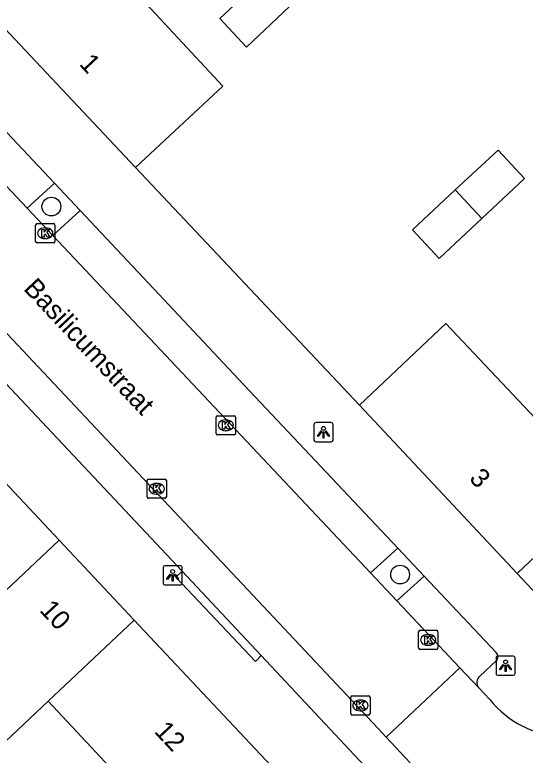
# Model space of a CAD drawing. Extents: x 162542 to 163144, y 380786 to 381511.
# Drawn here: x 162645.6 to 162672.18, y 381250.74 to 381289.25 of the extents above; entities that cross this region are included whole.
import ezdxf

# ---------------------------------------------------------------- set-up
doc = ezdxf.new("R2010")
doc.units = 0
for name, color, linetype in [('IMGEO_Boom', 7, 'Continuous'), ('IMGEO_Kolk', 7, 'Continuous'), ('IMGEO_Lichtpunt', 7, 'Continuous'), ('IMGEO_Openbare_ruimte_label', 7, 'Continuous'), ('IMGEO_Pand', 7, 'Continuous'), ('IMGEO_Pand_nummerreeks', 7, 'Continuous'), ('IMGEO_Parkeervlak_open', 7, 'Continuous'), ('IMGEO_Rijbaan_lokaal_open', 7, 'Continuous'), ('IMGEO_Voetpad_open', 7, 'Continuous')]:
    doc.layers.add(name, color=color, linetype=linetype)

msp = doc.modelspace()

# ---------------------------------------------------------------- linework, layer by layer
at = {"layer": 'IMGEO_Boom'}
for centre in [(162647.508, 381279.271), (162665.662, 381260.133)]:
    msp.add_circle(centre, 0.489, dxfattribs=at)
at = {"layer": 'IMGEO_Kolk'}
for p, q in [((162646.688, 381277.459), (162646.688, 381278.311)), ((162646.763, 381278.385), (162647.615, 381278.385)), ((162647.689, 381278.311), (162647.689, 381277.459)), ((162647.176, 381278.165), (162647.201, 381278.165)), ((162647.199, 381277.605), (162647.174, 381277.605)), ((162647.615, 381277.385), (162646.763, 381277.385)), ((162656.089, 381267.47), (162656.089, 381268.322)), ((162656.164, 381268.396), (162657.016, 381268.396)), ((162657.09, 381268.322), (162657.09, 381267.47)), ((162656.577, 381268.176), (162656.602, 381268.176)), ((162656.6, 381267.616), (162656.575, 381267.616)), ((162657.016, 381267.396), (162656.164, 381267.396)), ((162652.495, 381264.173), (162652.495, 381265.025)), ((162652.57, 381265.099), (162653.422, 381265.099)), ((162652.983, 381264.879), (162653.008, 381264.879)), ((162653.496, 381265.025), (162653.496, 381264.173)), ((162653.422, 381264.099), (162652.57, 381264.099)), ((162653.006, 381264.319), (162652.981, 381264.319)), ((162666.624, 381256.308), (162666.624, 381257.16)), ((162666.699, 381257.234), (162667.551, 381257.234)), ((162667.625, 381257.16), (162667.625, 381256.308)), ((162667.112, 381257.014), (162667.137, 381257.014)), ((162667.135, 381256.454), (162667.11, 381256.454)), ((162667.551, 381256.234), (162666.699, 381256.234)), ((162663.096, 381252.9), (162663.096, 381253.752)), ((162663.171, 381253.826), (162664.023, 381253.826)), ((162664.097, 381253.752), (162664.097, 381252.9)), ((162663.584, 381253.606), (162663.609, 381253.606)), ((162663.607, 381253.046), (162663.582, 381253.046)), ((162664.023, 381252.826), (162663.171, 381252.826))]:
    msp.add_line(p, q, dxfattribs=at)
for points in [[(162646.688, 381277.459), (162646.688, 381278.311)], [(162646.763, 381278.385), (162647.615, 381278.385)], [(162647.689, 381278.311), (162647.689, 381277.459)], [(162647.009, 381278.085), (162647.132, 381278.085), (162647.132, 381277.934), (162647.262, 381278.085), (162647.426, 381278.085), (162647.28, 381277.934), (162647.433, 381277.685), (162647.281, 381277.685), (162647.196, 381277.849), (162647.132, 381277.782), (162647.132, 381277.685), (162647.009, 381277.685), (162647.009, 381278.085)], [(162647.615, 381277.385), (162646.763, 381277.385)], [(162656.089, 381267.47), (162656.089, 381268.322)], [(162656.164, 381268.396), (162657.016, 381268.396)], [(162657.09, 381268.322), (162657.09, 381267.47)], [(162656.41, 381268.096), (162656.533, 381268.096), (162656.533, 381267.945), (162656.663, 381268.096), (162656.827, 381268.096), (162656.681, 381267.945), (162656.834, 381267.696), (162656.682, 381267.696), (162656.597, 381267.86), (162656.533, 381267.793), (162656.533, 381267.696), (162656.41, 381267.696), (162656.41, 381268.096)], [(162657.016, 381267.396), (162656.164, 381267.396)], [(162652.495, 381264.173), (162652.495, 381265.025)], [(162652.57, 381265.099), (162653.422, 381265.099)], [(162653.496, 381265.025), (162653.496, 381264.173)], [(162652.816, 381264.799), (162652.939, 381264.799), (162652.939, 381264.648), (162653.069, 381264.799), (162653.233, 381264.799), (162653.087, 381264.648), (162653.24, 381264.399), (162653.088, 381264.399), (162653.003, 381264.563), (162652.939, 381264.496), (162652.939, 381264.399), (162652.816, 381264.399), (162652.816, 381264.799)], [(162653.422, 381264.099), (162652.57, 381264.099)], [(162666.624, 381256.308), (162666.624, 381257.16)], [(162666.699, 381257.234), (162667.551, 381257.234)], [(162667.625, 381257.16), (162667.625, 381256.308)], [(162666.945, 381256.934), (162667.068, 381256.934), (162667.068, 381256.783), (162667.198, 381256.934), (162667.362, 381256.934), (162667.216, 381256.783), (162667.369, 381256.534), (162667.217, 381256.534), (162667.132, 381256.698), (162667.068, 381256.631), (162667.068, 381256.534), (162666.945, 381256.534), (162666.945, 381256.934)], [(162667.551, 381256.234), (162666.699, 381256.234)], [(162663.096, 381252.9), (162663.096, 381253.752)], [(162663.171, 381253.826), (162664.023, 381253.826)], [(162664.097, 381253.752), (162664.097, 381252.9)], [(162663.417, 381253.526), (162663.54, 381253.526), (162663.54, 381253.375), (162663.67, 381253.526), (162663.834, 381253.526), (162663.688, 381253.375), (162663.841, 381253.126), (162663.689, 381253.126), (162663.604, 381253.29), (162663.54, 381253.223), (162663.54, 381253.126), (162663.417, 381253.126), (162663.417, 381253.526)], [(162664.023, 381252.826), (162663.171, 381252.826)]]:
    msp.add_lwpolyline(points, dxfattribs=at)
for centre, start, end in [((162646.765, 381278.309), 91.552, 178.448), ((162646.765, 381278.309), 91.552, 178.448), ((162647.613, 381278.309), 1.552, 88.448), ((162647.613, 381278.309), 1.552, 88.448), ((162646.765, 381277.461), 181.552, 268.448), ((162646.765, 381277.461), 181.552, 268.448), ((162647.613, 381277.461), 271.552, 358.448), ((162647.613, 381277.461), 271.552, 358.448), ((162656.166, 381268.32), 91.552, 178.448), ((162656.166, 381268.32), 91.552, 178.448), ((162657.014, 381268.32), 1.552, 88.448), ((162657.014, 381268.32), 1.552, 88.448), ((162656.166, 381267.472), 181.552, 268.448), ((162656.166, 381267.472), 181.552, 268.448), ((162657.014, 381267.472), 271.552, 358.448), ((162657.014, 381267.472), 271.552, 358.448), ((162652.572, 381265.023), 91.552, 178.448), ((162652.572, 381265.023), 91.552, 178.448), ((162653.42, 381265.023), 1.552, 88.448), ((162653.42, 381265.023), 1.552, 88.448), ((162652.572, 381264.175), 181.552, 268.448), ((162652.572, 381264.175), 181.552, 268.448), ((162653.42, 381264.175), 271.552, 358.448), ((162653.42, 381264.175), 271.552, 358.448), ((162666.701, 381257.158), 91.552, 178.448), ((162666.701, 381257.158), 91.552, 178.448), ((162667.549, 381257.158), 1.552, 88.448), ((162667.549, 381257.158), 1.552, 88.448), ((162666.701, 381256.31), 181.552, 268.448), ((162666.701, 381256.31), 181.552, 268.448), ((162667.549, 381256.31), 271.552, 358.448), ((162667.549, 381256.31), 271.552, 358.448), ((162663.173, 381253.75), 91.552, 178.448), ((162663.173, 381253.75), 91.552, 178.448), ((162664.021, 381253.75), 1.552, 88.448), ((162664.021, 381253.75), 1.552, 88.448), ((162663.173, 381252.902), 181.552, 268.448), ((162663.173, 381252.902), 181.552, 268.448), ((162664.021, 381252.902), 271.552, 358.448), ((162664.021, 381252.902), 271.552, 358.448)]:
    msp.add_arc(centre, 0.0765, start, end, dxfattribs=at)
for centre, major_axis, ratio, start_param, end_param in [((162647.175, 381277.885), (-0.387, 0.002), 0.722429, 4.712389, 7.853982), ((162647.2, 381277.885), (-0.39, 0.002), 0.717154, 1.570796, 4.712389), ((162656.576, 381267.896), (-0.387, 0.002), 0.722429, 4.712389, 7.853982), ((162656.601, 381267.896), (-0.39, 0.002), 0.717154, 1.570796, 4.712389), ((162652.982, 381264.599), (-0.387, 0.002), 0.722429, 4.712389, 7.853982), ((162653.007, 381264.599), (-0.39, 0.002), 0.717154, 1.570796, 4.712389), ((162667.111, 381256.734), (-0.387, 0.002), 0.722429, 4.712389, 7.853982), ((162667.136, 381256.734), (-0.39, 0.002), 0.717154, 1.570796, 4.712389), ((162663.583, 381253.326), (-0.387, 0.002), 0.722429, 4.712389, 7.853982), ((162663.608, 381253.326), (-0.39, 0.002), 0.717154, 1.570796, 4.712389)]:
    msp.add_ellipse(centre, major_axis=major_axis, ratio=ratio, start_param=start_param, end_param=end_param, dxfattribs=at)
at = {"layer": 'IMGEO_Lichtpunt'}
for p, q in [((162661.174, 381267.939), (162661.174, 381267.132)), ((162661.174, 381267.939), (162661.174, 381267.132)), ((162662.076, 381268.034), (162661.268, 381268.034)), ((162662.076, 381268.034), (162661.268, 381268.034)), ((162662.17, 381267.132), (162662.17, 381267.939)), ((162662.17, 381267.132), (162662.17, 381267.939)), ((162661.268, 381267.038), (162662.076, 381267.038)), ((162661.268, 381267.038), (162662.076, 381267.038)), ((162654.225, 381260.593), (162653.417, 381260.593)), ((162654.225, 381260.593), (162653.417, 381260.593)), ((162653.323, 381260.498), (162653.323, 381259.691)), ((162653.323, 381260.498), (162653.323, 381259.691)), ((162654.319, 381259.691), (162654.319, 381260.498)), ((162654.319, 381259.691), (162654.319, 381260.498)), ((162653.417, 381259.597), (162654.225, 381259.597)), ((162653.417, 381259.597), (162654.225, 381259.597)), ((162670.655, 381255.801), (162670.655, 381254.994)), ((162670.655, 381255.801), (162670.655, 381254.994)), ((162671.557, 381255.896), (162670.749, 381255.896)), ((162671.557, 381255.896), (162670.749, 381255.896)), ((162671.651, 381254.994), (162671.651, 381255.801)), ((162671.651, 381254.994), (162671.651, 381255.801)), ((162670.749, 381254.9), (162671.557, 381254.9)), ((162670.749, 381254.9), (162671.557, 381254.9))]:
    msp.add_line(p, q, dxfattribs=at)
for points in [[(162661.548, 381267.603), (162661.587, 381267.575), (162661.399, 381267.313), (162661.361, 381267.34), (162661.548, 381267.603)], [(162661.65, 381267.555), (162661.697, 381267.555), (162661.697, 381267.233), (162661.65, 381267.233), (162661.65, 381267.555)], [(162661.76, 381267.575), (162661.798, 381267.602), (162661.985, 381267.34), (162661.946, 381267.312), (162661.76, 381267.575)], [(162653.697, 381260.162), (162653.736, 381260.134), (162653.548, 381259.872), (162653.51, 381259.899), (162653.697, 381260.162)], [(162653.799, 381260.114), (162653.846, 381260.114), (162653.846, 381259.792), (162653.799, 381259.792), (162653.799, 381260.114)], [(162653.909, 381260.134), (162653.947, 381260.161), (162654.134, 381259.899), (162654.095, 381259.871), (162653.909, 381260.134)], [(162671.029, 381255.465), (162671.068, 381255.437), (162670.88, 381255.175), (162670.842, 381255.202), (162671.029, 381255.465)], [(162671.131, 381255.417), (162671.178, 381255.417), (162671.178, 381255.095), (162671.131, 381255.095), (162671.131, 381255.417)], [(162671.241, 381255.437), (162671.279, 381255.464), (162671.466, 381255.202), (162671.427, 381255.174), (162671.241, 381255.437)]]:
    msp.add_lwpolyline(points, dxfattribs=at)
for centre in [(162661.673, 381267.737), (162653.822, 381260.296), (162671.154, 381255.599)]:
    msp.add_circle(centre, 0.0994, dxfattribs=at)
for centre, start, end in [((162661.268, 381267.939), 90, 180), ((162661.268, 381267.939), 90, 180), ((162662.076, 381267.939), 0, 90), ((162662.076, 381267.939), 0, 90), ((162661.268, 381267.132), 180, 270), ((162661.268, 381267.132), 180, 270), ((162662.076, 381267.132), 270, 0), ((162662.076, 381267.132), 270, 360), ((162653.417, 381260.498), 90, 180), ((162653.417, 381260.498), 90, 180), ((162654.225, 381260.498), 0, 90), ((162654.225, 381260.498), 0, 90), ((162653.417, 381259.691), 180, 270), ((162653.417, 381259.691), 180, 270), ((162654.225, 381259.691), 270, 0), ((162654.225, 381259.691), 270, 360), ((162670.749, 381255.801), 90, 180), ((162670.749, 381255.801), 90, 180), ((162671.557, 381255.801), 0, 90), ((162671.557, 381255.801), 0, 90), ((162670.749, 381254.994), 180, 270), ((162670.749, 381254.994), 180, 270), ((162671.557, 381254.994), 270, 0), ((162671.557, 381254.994), 270, 360)]:
    msp.add_arc(centre, 0.0946, start, end, dxfattribs=at)
at = {"layer": 'IMGEO_Pand'}
for points in [[(162659.9, 381289.682), (162657.666, 381287.561), (162656.277, 381289.054), (162658.503, 381291.125), (162659.9, 381289.682)], [(162651.893, 381281.31), (162656.442, 381285.541), (162651.525, 381290.827)], [(162643.678, 381290.028), (162651.893, 381281.31)], [(162668.537, 381280.135), (162670.76, 381282.21), (162672.146, 381280.729), (162669.922, 381278.652)], [(162669.922, 381278.652), (162667.697, 381276.576), (162666.312, 381278.058), (162668.537, 381280.135)], [(162668.537, 381280.135), (162669.922, 381278.652)], [(162673.01, 381267.944), (162668.042, 381273.197), (162663.55, 381268.948)], [(162663.55, 381268.948), (162671.751, 381260.191)], [(162644.007, 381266.073), (162647.912, 381261.921)], [(162671.751, 381260.191), (162675.897, 381264.11)], [(162639.294, 381253.809), (162647.912, 381261.921)], [(162647.912, 381261.921), (162651.817, 381257.768)], [(162651.817, 381257.768), (162647.338, 381253.552)], [(162651.817, 381257.768), (162659.768, 381249.313)], [(162647.338, 381253.552), (162643.203, 381249.659), (162639.294, 381253.809)], [(162647.338, 381253.552), (162652.309, 381248.246)]]:
    msp.add_lwpolyline(points, dxfattribs=at)
at = {"layer": 'IMGEO_Parkeervlak_open'}
for points in [[(162646.243, 381279.193), (162647.665, 381280.485)], [(162649.002, 381279.066), (162647.584, 381277.771)], [(162664.121, 381260.226), (162665.547, 381261.505)], [(162666.912, 381260.058), (162665.49, 381258.773)]]:
    msp.add_lwpolyline(points, dxfattribs=at)
at = {"layer": 'IMGEO_Rijbaan_lokaal_open'}
for points in [[(162646.243, 381279.193), (162638.045, 381287.891)], [(162633.421, 381285.165), (162633.777, 381284.795), (162664.513, 381252.131), (162664.93, 381251.684)], [(162647.584, 381277.771), (162646.243, 381279.193)], [(162647.584, 381277.771), (162664.121, 381260.226)], [(162664.121, 381260.226), (162665.49, 381258.773)], [(162665.49, 381258.773), (162668.779, 381255.283)], [(162664.93, 381251.684), (162668.779, 381255.283)], [(162668.779, 381255.283), (162669.741, 381254.263)], [(162669.741, 381254.263), (162670.335, 381253.63)], [(162666.184, 381250.338), (162664.93, 381251.684)]]:
    msp.add_lwpolyline(points, dxfattribs=at)
msp.add_arc((162674.457, 381256.971), 5.306, 219.0297, 313.1302, dxfattribs=at)
at = {"layer": 'IMGEO_Voetpad_open'}
for points in [[(162647.665, 381280.485), (162639.66, 381288.983)], [(162633.421, 381285.165), (162632.137, 381283.873), (162654.323, 381260.31)], [(162651.893, 381281.31), (162663.55, 381268.948)], [(162649.002, 381279.066), (162647.665, 381280.485)], [(162665.547, 381261.505), (162657.257, 381270.294), (162653.1, 381274.715), (162649.002, 381279.066)], [(162666.912, 381260.058), (162665.547, 381261.505)], [(162658.435, 381255.931), (162658.138, 381255.619), (162653.988, 381260.007), (162654.323, 381260.31)], [(162654.323, 381260.31), (162658.435, 381255.931)], [(162670.664, 381256.08), (162666.912, 381260.058)], [(162675.45, 381256.242), (162671.751, 381260.191)], [(162658.435, 381255.931), (162664.817, 381249.106), (162666.184, 381250.338)], [(162669.819, 381254.852), (162670.67, 381255.641)]]:
    msp.add_lwpolyline(points, dxfattribs=at)
for centre, radius, start, end in [((162670.448, 381255.858), 0.31, 315.7199, 45.8462), ((162670.097, 381254.515), 0.437, 129.6014, 215.3113)]:
    msp.add_arc(centre, radius, start, end, dxfattribs=at)

# ---------------------------------------------------------------- texts
at = {"layer": 'IMGEO_Openbare_ruimte_label'}
msp.add_text('Basilicumstraat', height=1, rotation=313.2569, dxfattribs=at).set_placement((162646.014, 381274.969))
at = {"layer": 'IMGEO_Pand_nummerreeks'}
for s, rotation, p in [('1', 313.0977, (162648.915, 381286.66)), ('3', 312.9258, (162669.214, 381265.097)), ('10', 312.9466, (162646.851, 381258.252)), ('12', 313.2355, (162652.82, 381251.945))]:
    msp.add_text(s, height=1, rotation=rotation, dxfattribs=at).set_placement(p)

doc.saveas('drawing.dxf')
